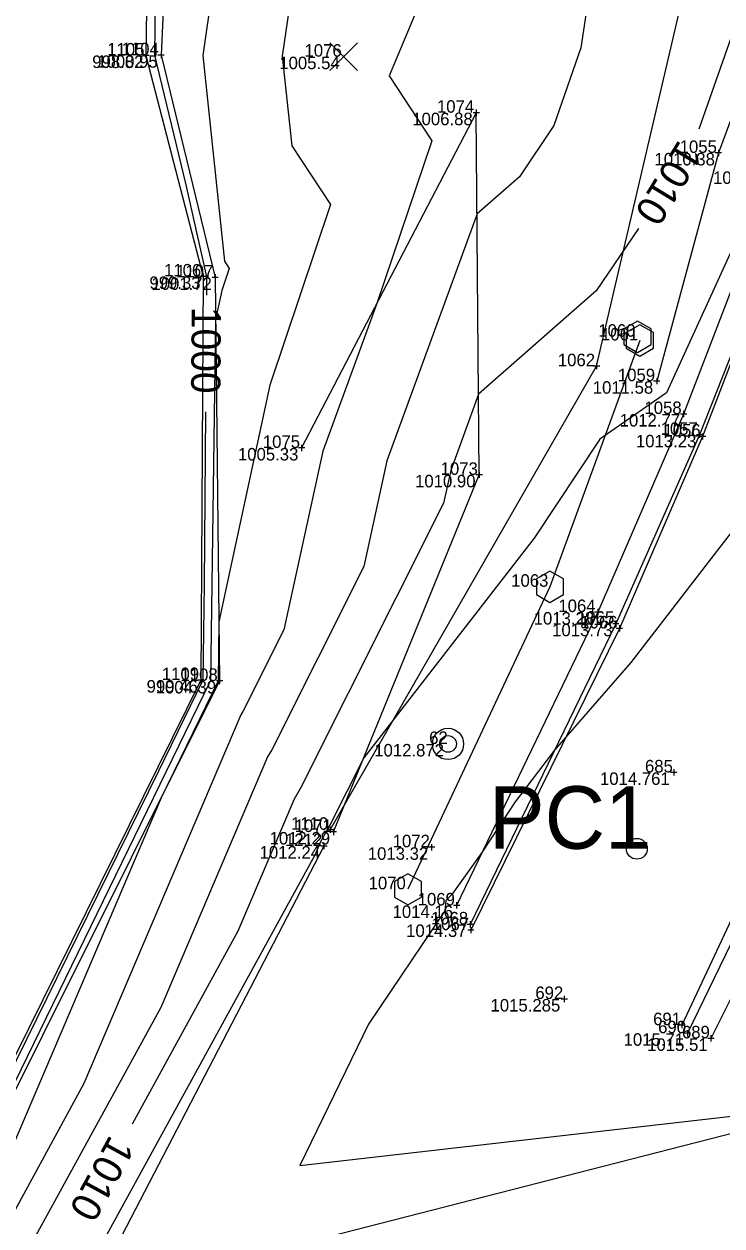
# Model space of a CAD drawing. Extents: x 2354693 to 2355622, y 637071 to 710080.
# Drawn here: x 2355257.5 to 2355324.5, y 708993.3 to 709108.7 of the extents above; entities that cross this region are included whole.
import ezdxf

# ---------------------------------------------------------------- set-up
doc = ezdxf.new("R2010")
doc.units = 0
for name, color, linetype in [('Default', 7, 'Continuous'), ('DT_X_Contour_Major', 7, 'Continuous'), ('DT_X_Contour_Minor', 7, 'Continuous'), ('HY_X_Water_Edge', 7, 'Continuous'), ('PM_X_Surveyed_Line', 7, 'Continuous'), ('PV_X_EOP', 7, 'Continuous'), ('PV_X_Shoulder', 7, 'Continuous'), ('RD_X_Cells', 7, 'Continuous'), ('RD_X_GR_Rt', 7, 'Continuous'), ('SV_X_Break_Lines', 7, 'Continuous'), ('SV_X_Mon_Cells_Found', 7, 'Continuous'), ('SV_X_Random_Point', 7, 'Continuous'), ('SV_X_Shot_Marker', 7, 'Continuous'), ('SV_X_Text_Elevation', 7, 'Continuous'), ('SV_X_Text_Name', 7, 'Continuous'), ('SV_X_Toe_of_Slope', 7, 'Continuous'), ('SV_X_Top_of_Bank', 7, 'Continuous'), ('VG_X_Tree_Line_Rt', 7, 'Continuous')]:
    doc.layers.add(name, color=color, linetype=linetype)

msp = doc.modelspace()

# ---------------------------------------------------------------- linework, layer by layer
at = {"layer": 'Default'}
msp.add_lwpolyline([(2355263.76, 708986.4), (2355330.91, 709003.61), (2355347.35, 709002.09), (2355387.45, 709051.54), (2355402.1, 709089.16), (2355425.96, 709130.16), (2355495.56, 709194.41), (2355530.33, 709221.46), (2355525, 709302.12), (2355509.66, 709318.33), (2355534.8, 709413.26), (2355566.11, 709428.47), (2355585.74, 709473.78), (2355589.64, 709532.44), (2355608.23, 709591.27)], dxfattribs=at)
msp.add_lwpolyline([(2355263.76, 708986.4), (2355330.91, 709003.61), (2355347.35, 709002.09), (2355387.45, 709051.54), (2355402.1, 709089.16), (2355425.96, 709130.16), (2355495.56, 709194.41), (2355530.33, 709221.46), (2355525, 709302.12), (2355509.66, 709318.33), (2355534.8, 709413.26), (2355566.11, 709428.47), (2355585.74, 709473.78), (2355589.64, 709532.44), (2355608.23, 709591.27)], dxfattribs=at)
msp.add_circle((2355316.29, 709029.51), 1, dxfattribs=at)
msp.add_circle((2355316.29, 709029.51), 1, dxfattribs=at)
msp.add_circle((2355316.29, 709029.51), 1, dxfattribs=at)
msp.add_circle((2355316.29, 709029.51), 1, dxfattribs=at)
at = {"layer": 'DT_X_Contour_Major'}
for points in [[(2355347.04, 709193.49), (2355347.17, 709190.66), (2355346.28, 709182.54), (2355344.27, 709168.58), (2355339.69, 709145.3), (2355339.23, 709144.66), (2355328.8, 709128.82), (2355329.27, 709120.28), (2355328.85, 709117.46), (2355322.25, 709098.57)], [(2355347.04, 709193.49), (2355347.17, 709190.66), (2355346.28, 709182.54), (2355344.27, 709168.58), (2355339.69, 709145.3), (2355339.23, 709144.66), (2355328.8, 709128.82), (2355329.27, 709120.28), (2355328.85, 709117.46), (2355322.25, 709098.57)], [(2355270.76, 709182.04), (2355270.11, 709175.66), (2355270, 709171.69), (2355270.29, 709149.44), (2355270.42, 709146.14), (2355270.14, 709116.89), (2355269.99, 709105.67), (2355273, 709093.24), (2355275, 709084.41), (2355274.98, 709082.66)], [(2355270.76, 709182.04), (2355270.11, 709175.66), (2355270, 709171.69), (2355270.29, 709149.44), (2355270.42, 709146.14), (2355270.14, 709116.89), (2355269.99, 709105.67), (2355273, 709093.24), (2355275, 709084.41), (2355274.98, 709082.66)], [(2355316.44, 709089.06), (2355312.39, 709083.05), (2355301.11, 709073.14), (2355298.43, 709065.81), (2355297.74, 709062.68), (2355284.01, 709035.33), (2355283.41, 709034.28), (2355278.01, 709021.59), (2355267.86, 709003.06)], [(2355316.44, 709089.06), (2355312.39, 709083.05), (2355301.11, 709073.14), (2355298.43, 709065.81), (2355297.74, 709062.68), (2355284.01, 709035.33), (2355283.41, 709034.28), (2355278.01, 709021.59), (2355267.86, 709003.06)], [(2355274.9, 709071.46), (2355274.78, 709054.92), (2355274.64, 709045.69), (2355270.39, 709036.96), (2355249.89, 708995.32), (2355240.33, 708982.95), (2355238.86, 708980.97)], [(2355274.9, 709071.46), (2355274.78, 709054.92), (2355274.64, 709045.69), (2355270.39, 709036.96), (2355249.89, 708995.32), (2355240.33, 708982.95), (2355238.86, 708980.97)]]:
    msp.add_lwpolyline(points, dxfattribs=at)
at = {"layer": 'DT_X_Contour_Minor'}
for points in [[(2355274.55, 709196.51), (2355272.35, 709176.11), (2355271.45, 709166.24), (2355271.3, 709160.21), (2355271.39, 709152.94), (2355271.82, 709142.6), (2355271.76, 709136), (2355271.66, 709128.75), (2355276.48, 709118.37), (2355274.63, 709105.65), (2355276.72, 709085.9), (2355277.18, 709085.21), (2355276.46, 709083.09), (2355275.87, 709080.32), (2355275.38, 709045.66), (2355255.35, 709004.54)], [(2355274.55, 709196.51), (2355272.35, 709176.11), (2355271.45, 709166.24), (2355271.3, 709160.21), (2355271.39, 709152.94), (2355271.82, 709142.6), (2355271.76, 709136), (2355271.66, 709128.75), (2355276.48, 709118.37), (2355274.63, 709105.65), (2355276.72, 709085.9), (2355277.18, 709085.21), (2355276.46, 709083.09), (2355275.87, 709080.32), (2355275.38, 709045.66), (2355255.35, 709004.54)], [(2355308.94, 709197.1), (2355286.27, 709181.51), (2355285.93, 709179.44), (2355298.72, 709161.54), (2355297.21, 709153.75), (2355310.97, 709143.68), (2355312.26, 709138.83), (2355313.22, 709121.69), (2355310.93, 709106.38), (2355308.33, 709098.92), (2355305.02, 709094.01), (2355300.96, 709090.45), (2355292.3, 709066.74), (2355290.08, 709056.6), (2355281.25, 709039), (2355280.86, 709038.33), (2355270.62, 709014.28), (2355257.51, 708990.34)], [(2355308.94, 709197.1), (2355286.27, 709181.51), (2355285.93, 709179.44), (2355298.72, 709161.54), (2355297.21, 709153.75), (2355310.97, 709143.68), (2355312.26, 709138.83), (2355313.22, 709121.69), (2355310.93, 709106.38), (2355308.33, 709098.92), (2355305.02, 709094.01), (2355300.96, 709090.45), (2355292.3, 709066.74), (2355290.08, 709056.6), (2355281.25, 709039), (2355280.86, 709038.33), (2355270.62, 709014.28), (2355257.51, 708990.34)], [(2355362.05, 709192.16), (2355358.45, 709172.04), (2355357.11, 709166.59), (2355354.46, 709157.07), (2355350.37, 709143.12), (2355339.59, 709118.3), (2355339.54, 709118.17), (2355339.49, 709118.02), (2355332.34, 709102.98), (2355330.16, 709098.09), (2355328.96, 709094.77), (2355325.41, 709087), (2355319.12, 709073.27), (2355312.74, 709068.84), (2355306.43, 709059.31), (2355290.09, 709038.24), (2355286.78, 709031.66), (2355285.96, 709030.24), (2355285.39, 709028.91), (2355262.53, 708987.18)], [(2355362.05, 709192.16), (2355358.45, 709172.04), (2355357.11, 709166.59), (2355354.46, 709157.07), (2355350.37, 709143.12), (2355339.59, 709118.3), (2355339.54, 709118.17), (2355339.49, 709118.02), (2355332.34, 709102.98), (2355330.16, 709098.09), (2355328.96, 709094.77), (2355325.41, 709087), (2355319.12, 709073.27), (2355312.74, 709068.84), (2355306.43, 709059.31), (2355290.09, 709038.24), (2355286.78, 709031.66), (2355285.96, 709030.24), (2355285.39, 709028.91), (2355262.53, 708987.18)], [(2355277.11, 709191.02), (2355275.65, 709177.54), (2355274.05, 709160.01), (2355273.98, 709152.33), (2355274.7, 709143.02), (2355279.42, 709141.76), (2355282.44, 709135.11), (2355284.62, 709124.35), (2355283.72, 709115.63), (2355282.26, 709105.59), (2355283.18, 709096.99), (2355286.9, 709091.34), (2355281.06, 709074.02), (2355276.19, 709051.29), (2355276.11, 709045.63), (2355270.65, 709034.41), (2355255.85, 708999.66)], [(2355277.11, 709191.02), (2355275.65, 709177.54), (2355274.05, 709160.01), (2355273.98, 709152.33), (2355274.7, 709143.02), (2355279.42, 709141.76), (2355282.44, 709135.11), (2355284.62, 709124.35), (2355283.72, 709115.63), (2355282.26, 709105.59), (2355283.18, 709096.99), (2355286.9, 709091.34), (2355281.06, 709074.02), (2355276.19, 709051.29), (2355276.11, 709045.63), (2355270.65, 709034.41), (2355255.85, 708999.66)], [(2355279.66, 709185.54), (2355278.95, 709178.98), (2355278.17, 709170.44), (2355277.97, 709147.86), (2355278.19, 709145.09), (2355281.81, 709144.11), (2355285.99, 709147.89), (2355293.37, 709142.49), (2355296.81, 709129.62), (2355297.17, 709123.1), (2355295.22, 709110.09), (2355292.51, 709103.7), (2355296.61, 709097.47), (2355291.35, 709081.85), (2355286.16, 709067.67), (2355282.42, 709050.52), (2355278.48, 709042.67), (2355278.3, 709042.37), (2355263.24, 709006.97), (2355254.99, 708991.91)], [(2355279.66, 709185.54), (2355278.95, 709178.98), (2355278.17, 709170.44), (2355277.97, 709147.86), (2355278.19, 709145.09), (2355281.81, 709144.11), (2355285.99, 709147.89), (2355293.37, 709142.49), (2355296.81, 709129.62), (2355297.17, 709123.1), (2355295.22, 709110.09), (2355292.51, 709103.7), (2355296.61, 709097.47), (2355291.35, 709081.85), (2355286.16, 709067.67), (2355282.42, 709050.52), (2355278.48, 709042.67), (2355278.3, 709042.37), (2355263.24, 709006.97), (2355254.99, 708991.91)], [(2355325.98, 709060.69), (2355315.72, 709047.38), (2355308.39, 709038.97), (2355304.62, 709034.03), (2355301.43, 709029.14), (2355298.54, 709025.12), (2355297.96, 709024.54), (2355297.85, 709023.55), (2355290.55, 709012.69), (2355283.94, 708999.11), (2355329.58, 709004.31)], [(2355325.98, 709060.69), (2355315.72, 709047.38), (2355308.39, 709038.97), (2355304.62, 709034.03), (2355301.43, 709029.14), (2355298.54, 709025.12), (2355297.96, 709024.54), (2355297.85, 709023.55), (2355290.55, 709012.69), (2355283.94, 708999.11), (2355329.58, 709004.31)]]:
    msp.add_lwpolyline(points, dxfattribs=at)
at = {"layer": 'HY_X_Water_Edge'}
msp.add_lwpolyline([(2355272.75, 709215.1), (2355272.74, 709215.09), (2355269.55, 709175.73), (2355269.77, 709147.81), (2355269.19, 709105.65), (2355274.67, 709084.44), (2355274.45, 709045.7), (2355249.64, 708995.53), (2355233.3, 708975.07), (2355214.48, 708950.61), (2355202.85, 708934.67), (2355185.21, 708913.18), (2355155.78, 708878.52), (2355144.35, 708868.9), (2355107.99, 708834.31)], dxfattribs=at)
at = {"layer": 'PM_X_Surveyed_Line'}
for points in [[(2355180.15, 709561.24), (2355214.75, 709522.89), (2355249.31, 709484.27), (2355284.02, 709443.14), (2355315.55, 709399.77), (2355328.89, 709377.57), (2355342.97, 709349.79), (2355353.37, 709324.19), (2355361.35, 709299.65), (2355367.76, 709272.47), (2355372.19, 709243.49), (2355373.87, 709217.88), (2355371.21, 709164.41), (2355367.13, 709139.62), (2355360.06, 709111.88), (2355351.62, 709085.78), (2355342.5, 709062.34), (2355329.45, 709031.42), (2355320.62, 709012.58)], [(2355165.86, 709547.27), (2355199.55, 709510.04), (2355233.99, 709470.59), (2355267.54, 709430.37), (2355282.6, 709410.56), (2355297.68, 709388.57), (2355309.4, 709369.45), (2355323.83, 709342.43), (2355334.06, 709318.38), (2355342.29, 709293.43), (2355348.47, 709267.17), (2355351.87, 709240.38), (2355352.96, 709217.38), (2355352.46, 709191.09), (2355350.19, 709167.62), (2355345.96, 709144.01), (2355339.85, 709117.86), (2355332.1, 709093.74), (2355322.6, 709069.08), (2355314.61, 709050.66), (2355300.36, 709021.7)]]:
    msp.add_lwpolyline(points, dxfattribs=at)
at = {"layer": 'PV_X_EOP'}
for points in [[(2355180.81, 709561.74), (2355215.64, 709523.56), (2355249.92, 709484.36), (2355284.41, 709443.36), (2355315.94, 709399.97), (2355329.75, 709378.36), (2355343.52, 709350.1), (2355349.22, 709351.4), (2355359.3, 709326.8), (2355367.59, 709301.75), (2355374.11, 709275.91), (2355368.17, 709272.69), (2355372.5, 709243.56), (2355374.5, 709217.66), (2355371.41, 709164.43), (2355367.84, 709139.33), (2355361.02, 709111.64), (2355352.39, 709085.56), (2355343.44, 709061.97), (2355330.49, 709031.08), (2355321.14, 709011.8)], [(2355165.32, 709546.95), (2355198.99, 709509.5), (2355233.4, 709470.11), (2355266.73, 709429.76), (2355281.93, 709410.08), (2355297.05, 709388.17), (2355308.64, 709369.04), (2355321.45, 709342.93), (2355321.34, 709342.62), (2355331.82, 709317.68), (2355340.04, 709292.97), (2355346.6, 709266.72), (2355349.96, 709239.9), (2355351.76, 709217.38), (2355351.56, 709190.76), (2355349.32, 709167.66), (2355345.61, 709144.12), (2355339.52, 709118.01), (2355331.95, 709093.67), (2355322.31, 709069.24), (2355314.27, 709051.11), (2355300.29, 709022.25)]]:
    msp.add_lwpolyline(points, dxfattribs=at)
at = {"layer": 'PV_X_Shoulder'}
for points in [[(2355370.56, 709271.65), (2355375.13, 709244.15), (2355376.46, 709217.44), (2355373.31, 709164.03), (2355369.83, 709138.83), (2355363.46, 709110.73), (2355354.73, 709084.84), (2355345.67, 709061.24), (2355332.68, 709029.85), (2355323.4, 709011.31)], [(2355350.69, 709226.18), (2355349.24, 709225.72), (2355348.98, 709190.63), (2355347.11, 709167.94), (2355343.48, 709144.04), (2355337.29, 709118.88), (2355329.72, 709094.53), (2355320.78, 709071.24), (2355312.54, 709052.23), (2355299, 709024.07)]]:
    msp.add_lwpolyline(points, dxfattribs=at)
at = {"layer": 'RD_X_Cells'}
for points in [[(2355315.05, 709077.91), (2355316.35, 709077.16), (2355317.65, 709077.91), (2355317.65, 709079.41), (2355316.35, 709080.16), (2355315.05, 709079.41), (2355315.05, 709077.91)], [(2355315.28, 709077.55), (2355316.58, 709076.8), (2355317.88, 709077.55), (2355317.88, 709079.05), (2355316.58, 709079.8), (2355315.28, 709079.05), (2355315.28, 709077.55)], [(2355306.65, 709053.91), (2355307.95, 709053.16), (2355309.24, 709053.91), (2355309.24, 709055.41), (2355307.95, 709056.16), (2355306.65, 709055.41), (2355306.65, 709053.91)], [(2355293.02, 709024.87), (2355294.31, 709024.12), (2355295.61, 709024.87), (2355295.61, 709026.37), (2355294.31, 709027.12), (2355293.02, 709026.37), (2355293.02, 709024.87)]]:
    msp.add_lwpolyline(points, dxfattribs=at)
at = {"layer": 'RD_X_GR_Rt'}
msp.add_lwpolyline([(2355316.58, 709078.3), (2355307.95, 709054.66), (2355294.31, 709025.62)], dxfattribs=at)
at = {"layer": 'SV_X_Break_Lines'}
msp.add_lwpolyline([(2355287.18, 709031.12), (2355301.17, 709065.4), (2355300.88, 709100.16), (2355284.12, 709067.98)], dxfattribs=at)
at = {"layer": 'SV_X_Mon_Cells_Found'}
for radius in [1.5, 0.8]:
    msp.add_circle((2355298.17, 709039.57), radius, dxfattribs=at)
at = {"layer": 'SV_X_Random_Point'}
for p, q in [((2355286.82, 709104.21), (2355289.49, 709106.88)), ((2355286.82, 709106.88), (2355289.49, 709104.21))]:
    msp.add_line(p, q, dxfattribs=at)
at = {"layer": 'SV_X_Shot_Marker'}
for p, q in [((2355269.49, 709105.65), (2355268.89, 709105.65)), ((2355269.19, 709105.95), (2355269.19, 709105.35)), ((2355270.93, 709105.68), (2355270.33, 709105.68)), ((2355270.63, 709105.98), (2355270.63, 709105.38)), ((2355300.88, 709100.46), (2355300.88, 709099.86)), ((2355301.18, 709100.16), (2355300.58, 709100.16)), ((2355324.42, 709096.3), (2355323.82, 709096.3)), ((2355324.12, 709096.6), (2355324.12, 709096)), ((2355274.97, 709084.44), (2355274.37, 709084.44)), ((2355274.67, 709084.74), (2355274.67, 709084.14)), ((2355276.13, 709084.35), (2355275.53, 709084.35)), ((2355275.83, 709084.65), (2355275.83, 709084.05)), ((2355312.73, 709075.83), (2355312.13, 709075.83)), ((2355312.43, 709076.13), (2355312.43, 709075.53)), ((2355318.5, 709074.39), (2355317.9, 709074.39)), ((2355318.2, 709074.69), (2355318.2, 709074.09)), ((2355321.08, 709071.24), (2355320.48, 709071.24)), ((2355320.78, 709071.54), (2355320.78, 709070.94)), ((2355322.61, 709069.24), (2355322.01, 709069.24)), ((2355322.31, 709069.54), (2355322.31, 709068.94)), ((2355322.6, 709069.38), (2355322.6, 709068.78)), ((2355284.12, 709068.28), (2355284.12, 709067.68)), ((2355322.9, 709069.08), (2355322.3, 709069.08)), ((2355284.42, 709067.98), (2355283.82, 709067.98)), ((2355301.47, 709065.4), (2355300.87, 709065.4)), ((2355301.17, 709065.7), (2355301.17, 709065.1)), ((2355312.84, 709052.23), (2355312.24, 709052.23)), ((2355312.54, 709052.53), (2355312.54, 709051.93)), ((2355314.57, 709051.11), (2355313.97, 709051.11)), ((2355314.27, 709051.41), (2355314.27, 709050.81)), ((2355314.61, 709050.96), (2355314.61, 709050.36)), ((2355314.91, 709050.66), (2355314.31, 709050.66)), ((2355274.75, 709045.7), (2355274.15, 709045.7)), ((2355274.45, 709046), (2355274.45, 709045.4)), ((2355276.55, 709045.62), (2355275.95, 709045.62)), ((2355276.25, 709045.92), (2355276.25, 709045.32)), ((2355319.83, 709037.14), (2355319.83, 709036.54)), ((2355320.13, 709036.84), (2355319.53, 709036.84)), ((2355287.17, 709031.33), (2355286.57, 709031.33)), ((2355286.87, 709031.63), (2355286.87, 709031.03)), ((2355287.18, 709031.42), (2355287.18, 709030.82)), ((2355286.26, 709030.07), (2355286.26, 709029.47)), ((2355287.48, 709031.12), (2355286.88, 709031.12)), ((2355286.56, 709029.77), (2355285.96, 709029.77)), ((2355296.89, 709029.65), (2355296.29, 709029.65)), ((2355296.59, 709029.95), (2355296.59, 709029.35)), ((2355299, 709024.37), (2355299, 709023.77)), ((2355299.3, 709024.07), (2355298.7, 709024.07)), ((2355300.59, 709022.25), (2355299.99, 709022.25)), ((2355300.29, 709022.55), (2355300.29, 709021.95)), ((2355300.36, 709022), (2355300.36, 709021.4)), ((2355300.66, 709021.7), (2355300.06, 709021.7)), ((2355309.62, 709015.09), (2355309.02, 709015.09)), ((2355309.32, 709015.39), (2355309.32, 709014.79)), ((2355320.62, 709012.88), (2355320.62, 709012.28)), ((2355320.92, 709012.58), (2355320.32, 709012.58)), ((2355321.44, 709011.8), (2355320.84, 709011.8)), ((2355321.14, 709012.1), (2355321.14, 709011.5)), ((2355323.4, 709011.61), (2355323.4, 709011.01)), ((2355323.7, 709011.31), (2355323.1, 709011.31))]:
    msp.add_line(p, q, dxfattribs=at)
at = {"layer": 'SV_X_Toe_of_Slope'}
for points in [[(2355342.79, 709267.27), (2355319.66, 709264.93), (2355304.72, 709256.21), (2355286.48, 709242.45), (2355272.74, 709215.09), (2355269.55, 709175.73), (2355269.77, 709147.81), (2355269.19, 709105.65), (2355274.67, 709084.44), (2355274.45, 709045.7), (2355249.64, 708995.53), (2355233.3, 708975.07), (2355214.48, 708950.61), (2355202.85, 708934.67), (2355185.21, 708913.18), (2355155.78, 708878.52), (2355144.35, 708868.9), (2355107.99, 708834.31)], [(2355341.81, 709169.14), (2355339.63, 709144.67), (2355332.89, 709119.96), (2355324.12, 709096.3), (2355318.2, 709074.39)]]:
    msp.add_lwpolyline(points, dxfattribs=at)
at = {"layer": 'SV_X_Top_of_Bank'}
for points in [[(2355273.36, 709199.07), (2355271.07, 709175.55), (2355271.92, 709154.64), (2355272.23, 709141.56), (2355270.63, 709105.68), (2355275.83, 709084.35), (2355276.25, 709045.62), (2355250.74, 708994.59), (2355235.32, 708973.62), (2355222.78, 708949.56), (2355205.08, 708933.16), (2355186.58, 708911.43), (2355156.5, 708876.84), (2355146.53, 708867.02), (2355127.53, 708842.2), (2355110.99, 708831.54)], [(2355286.26, 709029.77), (2355263.76, 708986.4), (2355244.12, 708937.56), (2355230.59, 708915.27), (2355225.29, 708890), (2355202.79, 708842.86), (2355181.45, 708791.76)]]:
    msp.add_lwpolyline(points, dxfattribs=at)
at = {"layer": 'VG_X_Tree_Line_Rt'}
msp.add_lwpolyline([(2355286.87, 709031.33), (2355312.43, 709075.83), (2355322.75, 709120.09), (2355304.91, 709171.78), (2355297.85, 709210.36), (2355206.48, 709334.22), (2355207.86, 709373.6), (2355249.36, 709399.77), (2355239.7, 709433.16), (2355219.43, 709459.42), (2355185.29, 709497.16), (2355152.29, 709534.91)], dxfattribs=at)

# ---------------------------------------------------------------- texts
at = {"layer": 'DT_X_Contour_Major'}
for s, rotation, p in [('1010', 238.5789, (2355320.34, 709097.66)), ('1010', 238.5789, (2355320.34, 709097.66)), ('1000', 269.5674, (2355273.58, 709081.54)), ('1000', 269.5674, (2355273.58, 709081.54)), ('1010', 241.2883, (2355265.75, 709002.14)), ('1010', 241.2883, (2355265.75, 709002.14))]:
    msp.add_text(s, height=2.8, rotation=rotation, dxfattribs=at).set_placement(p)
at = {"layer": 'SV_X_Text_Elevation'}
for s, p in [('998.82', (2355264.03, 709104.45)), ('1000.95', (2355264.51, 709104.48)), ('1005.54', (2355281.98, 709104.34)), ('1006.88', (2355294.74, 709098.96)), ('1010.38', (2355317.98, 709095.1)), ('1012.25', (2355323.6, 709093.33)), ('999.33', (2355269.52, 709083.24)), ('1001.72', (2355269.71, 709083.15)), ('1011.58', (2355312.06, 709073.19)), ('1012.77', (2355314.64, 709070.04)), ('1013.23', (2355316.2, 709068.04)), ('1005.33', (2355278.01, 709066.78)), ('1010.90', (2355295.01, 709064.2)), ('1013.28', (2355306.39, 709051.03)), ('1013.73', (2355308.16, 709049.91)), ('999.46', (2355269.25, 709044.5)), ('1004.39', (2355270.12, 709044.42)), ('1012.872', (2355291.09, 709038.37)), ('1014.761', (2355312.75, 709035.64)), ('1012.29', (2355281.05, 709029.92)), ('1012.24', (2355280.09, 709028.57)), ('1013.32', (2355290.47, 709028.45)), ('1014.16', (2355292.85, 709022.87)), ('1014.37', (2355294.15, 709021.05)), ('1015.285', (2355302.25, 709013.89)), ('1015.71', (2355315.02, 709010.6)), ('1015.51', (2355317.28, 709010.11))]:
    msp.add_text(s, height=1.2, dxfattribs=at).set_placement(p)
at = {"layer": 'SV_X_Text_Name'}
for s, height, p in [('1105', 1.2, (2355265.47, 709105.65)), ('1104', 1.2, (2355266.85, 709105.68)), ('1076', 1.2, (2355284.4, 709105.54)), ('1074', 1.2, (2355297.11, 709100.16)), ('1055', 1.2, (2355320.4, 709096.3)), ('1106', 1.2, (2355270.92, 709084.44)), ('1107', 1.2, (2355272.08, 709084.35)), ('1060', 1.2, (2355312.59, 709078.66)), ('1061', 1.2, (2355312.85, 709078.3)), ('1062', 1.2, (2355308.71, 709075.83)), ('1059', 1.2, (2355314.47, 709074.39)), ('1058', 1.2, (2355317.02, 709071.24)), ('1057', 1.2, (2355318.57, 709069.24)), ('1056', 1.2, (2355318.84, 709069.08)), ('1075', 1.2, (2355280.4, 709067.98)), ('1073', 1.2, (2355297.46, 709065.4)), ('1063', 1.2, (2355304.23, 709054.66)), ('1064', 1.2, (2355308.76, 709052.23)), ('1065', 1.2, (2355310.55, 709051.11)), ('1066', 1.2, (2355310.86, 709050.66)), ('1109', 1.2, (2355270.71, 709045.7)), ('1108', 1.2, (2355272.5, 709045.62)), ('62', 1.2, (2355296.36, 709039.57)), ('685', 1.2, (2355317.07, 709036.84)), ('PC1', 6, (2355302.09, 709029.51)), ('1110', 1.2, (2355283.1, 709031.33)), ('1071', 1.2, (2355283.45, 709031.12)), ('1212', 1.2, (2355282.53, 709029.77)), ('1072', 1.2, (2355292.86, 709029.65)), ('1070', 1.2, (2355290.55, 709025.62)), ('1069', 1.2, (2355295.26, 709024.07)), ('1068', 1.2, (2355296.53, 709022.25)), ('1067', 1.2, (2355296.62, 709021.7)), ('692', 1.2, (2355306.55, 709015.09)), ('691', 1.2, (2355317.85, 709012.58)), ('690', 1.2, (2355318.33, 709011.8)), ('689', 1.2, (2355320.62, 709011.31))]:
    msp.add_text(s, height=height, dxfattribs=at).set_placement(p)

doc.saveas('drawing.dxf')
